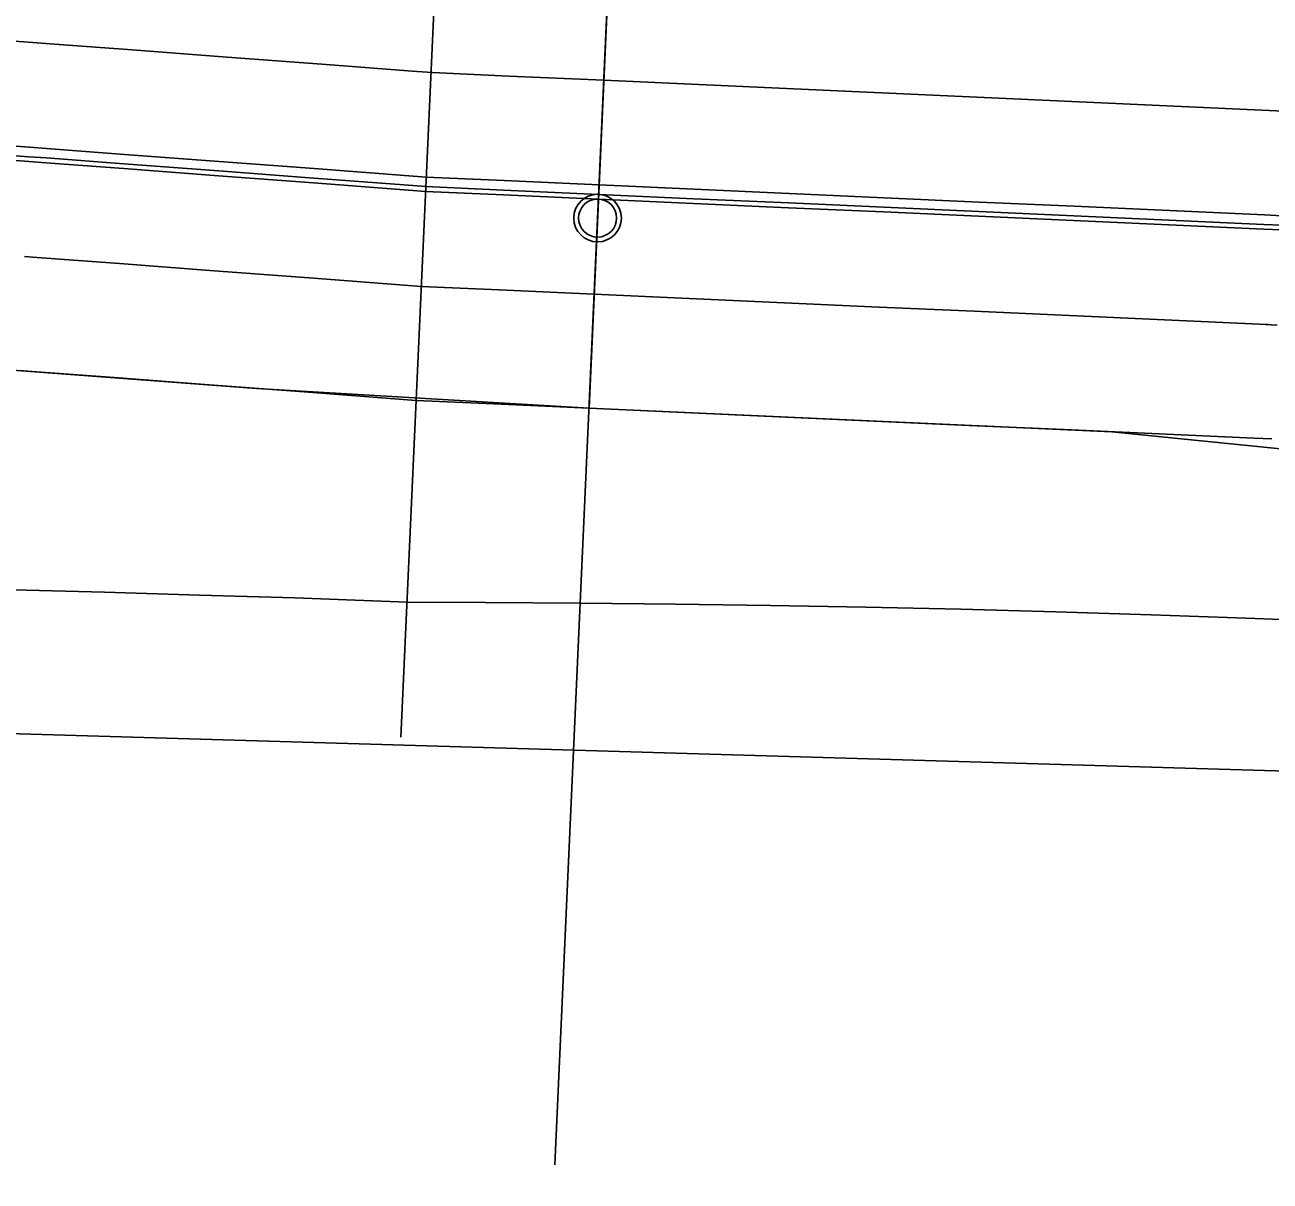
# Model space of a CAD drawing. Extents: x -70 to 701944, y -4 to 666871.
# Drawn here: x 665432.5 to 665563.3, y 656521.7 to 656643.3 of the extents above; entities that cross this region are included whole.
import ezdxf

# ---------------------------------------------------------------- set-up
doc = ezdxf.new("R2010")
doc.units = 0
for name, color, linetype in [('R_Detour', 7, 'Continuous'), ('R_Draft', 7, 'Continuous'), ('R_No Plot', 7, 'Continuous'), ('R_Proposed Const Limits', 7, 'Continuous'), ('R_Proposed Road', 7, 'Continuous'), ('R_ROW', 7, 'Continuous'), ('R_Striping', 7, 'Continuous'), ('R_Water', 7, 'Continuous')]:
    doc.layers.add(name, color=color, linetype=linetype)

msp = doc.modelspace()

# ---------------------------------------------------------------- linework, layer by layer
at = {"layer": 'R_Detour'}
msp.add_line((665488.17, 656523.44), (665494.36, 656660.42), dxfattribs=at)
at = {"layer": 'R_Draft'}
msp.add_line((665471.99, 656568.38), (665481.86, 656786.71), dxfattribs=at)
at = {"layer": 'R_No Plot'}
for points in [[(665354.5, 656666.74), (665352.04, 656612.29), (665372.92, 656611.35), (665456.82, 656605.06), (665491.76, 656602.98), (665494.76, 656669.27), (665476.78, 656670.25), (665377.65, 656665.54)], [(665494.74, 656669.27), (665491.76, 656602.98), (665546.7, 656600.49), (665591.55, 656595.97), (665594.66, 656664.95)]]:
    msp.add_lwpolyline(points, close=True, dxfattribs=at)
msp.add_circle((665492.66, 656622.96), 2.5, dxfattribs=at)
at = {"layer": 'R_Proposed Const Limits'}
msp.add_lwpolyline([(665565.31, 656580.72), (665562.68, 656580.84), (665560.83, 656580.91), (665550.84, 656581.26), (665540.84, 656581.56), (665530.85, 656581.84), (665520.85, 656582.05), (665510.84, 656582.24), (665500.84, 656582.37), (665490.83, 656582.47), (665480.83, 656582.54), (665472.63, 656582.57), (665470.82, 656582.64), (665460.83, 656583.03), (665450.83, 656583.32), (665440.84, 656583.63), (665432.65, 656583.85), (665430.84, 656583.9)], dxfattribs=at)
at = {"layer": 'R_Proposed Road'}
for points in [[(665564.55, 656622.21), (665562.7, 656622.29), (665552.71, 656622.75), (665542.72, 656623.2), (665532.74, 656623.65), (665522.75, 656624.1), (665512.76, 656624.55), (665502.77, 656625), (665492.78, 656625.45), (665482.79, 656625.9), (665474.6, 656626.27), (665472.8, 656626.41), (665462.82, 656627.16), (665452.85, 656627.91), (665442.87, 656628.66), (665434.7, 656629.28), (665432.89, 656629.41), (665422.92, 656630.17)], [(665564.6, 656623.21), (665562.75, 656623.29), (665552.76, 656623.74), (665542.77, 656624.2), (665532.78, 656624.65), (665522.79, 656625.1), (665512.8, 656625.55), (665502.81, 656626), (665492.82, 656626.45), (665482.83, 656626.9), (665474.65, 656627.27), (665472.84, 656627.41), (665462.87, 656628.16), (665452.89, 656628.91), (665442.92, 656629.66), (665434.74, 656630.28), (665432.94, 656630.41), (665422.96, 656631.16)], [(665564.53, 656621.71), (665562.68, 656621.79), (665552.69, 656622.25), (665542.7, 656622.7), (665532.71, 656623.15), (665522.72, 656623.6), (665512.73, 656624.05), (665502.74, 656624.5), (665492.75, 656624.95), (665482.76, 656625.41), (665474.58, 656625.77), (665472.78, 656625.91), (665462.8, 656626.66), (665452.82, 656627.41), (665442.85, 656628.16), (665434.68, 656628.78), (665432.87, 656628.91), (665422.89, 656629.67)], [(665563.16, 656611.76), (665562.23, 656611.8), (665552.24, 656612.26), (665542.25, 656612.71), (665532.26, 656613.16), (665522.27, 656613.61), (665512.28, 656614.06), (665502.29, 656614.51), (665492.3, 656614.96), (665482.31, 656615.42), (665474.13, 656615.78), (665472.32, 656615.92), (665462.35, 656616.67), (665452.37, 656617.42), (665442.4, 656618.17), (665434.23, 656618.79), (665432.42, 656618.93)], [(665563.16, 656611.76), (665562.23, 656611.8), (665552.24, 656612.26), (665542.25, 656612.71), (665532.26, 656613.16), (665522.27, 656613.61), (665512.28, 656614.06), (665502.29, 656614.51), (665492.3, 656614.96), (665482.31, 656615.42), (665474.13, 656615.78), (665472.32, 656615.92), (665462.35, 656616.67), (665452.37, 656617.42), (665442.4, 656618.17), (665434.23, 656618.79), (665432.42, 656618.93)], [(665564.08, 656611.72), (665562.23, 656611.8), (665552.24, 656612.26), (665542.25, 656612.71), (665532.26, 656613.16), (665522.27, 656613.61), (665512.28, 656614.06), (665502.29, 656614.51), (665492.3, 656614.96), (665482.31, 656615.42), (665474.13, 656615.78), (665472.32, 656615.92), (665462.35, 656616.67), (665452.37, 656617.42), (665442.4, 656618.17), (665434.23, 656618.79), (665432.42, 656618.93)], [(665563.54, 656599.74), (665561.69, 656599.82), (665551.7, 656600.27), (665541.71, 656600.72), (665531.72, 656601.17), (665521.73, 656601.62), (665511.74, 656602.07), (665501.75, 656602.52), (665491.76, 656602.98), (665481.77, 656603.43), (665473.59, 656603.8), (665471.78, 656603.93), (665461.81, 656604.68), (665451.83, 656605.44), (665441.85, 656606.19), (665433.68, 656606.8), (665431.88, 656606.94)]]:
    msp.add_lwpolyline(points, dxfattribs=at)
at = {"layer": 'R_ROW'}
msp.add_lwpolyline([(665794.4, 656521.73), (665682.43, 656524.79), (665583.11, 656564.31), (665080.26, 656579.02), (664972.05, 656598.93), (664809.28, 656583.15), (664595.25, 656594.76), (664511.32, 656618.43), (664422.62, 656589.97), (664357.07, 656584.26)], dxfattribs=at)
at = {"layer": 'R_Striping'}
msp.add_lwpolyline([(665573.24, 656633.83), (665563.25, 656634.28), (665553.26, 656634.73), (665543.27, 656635.18), (665533.28, 656635.64), (665523.29, 656636.09), (665513.3, 656636.54), (665503.31, 656636.99), (665493.32, 656637.44), (665483.33, 656637.89), (665475.31, 656638.25), (665473.67, 656638.38), (665463.69, 656639.13), (665453.72, 656639.88), (665443.74, 656640.63), (665435.57, 656641.25), (665433.76, 656641.38), (665423.79, 656642.13)], dxfattribs=at)
at = {"layer": 'R_Water'}
msp.add_circle((665492.66, 656622.96), 2, dxfattribs=at)

doc.saveas('drawing.dxf')
